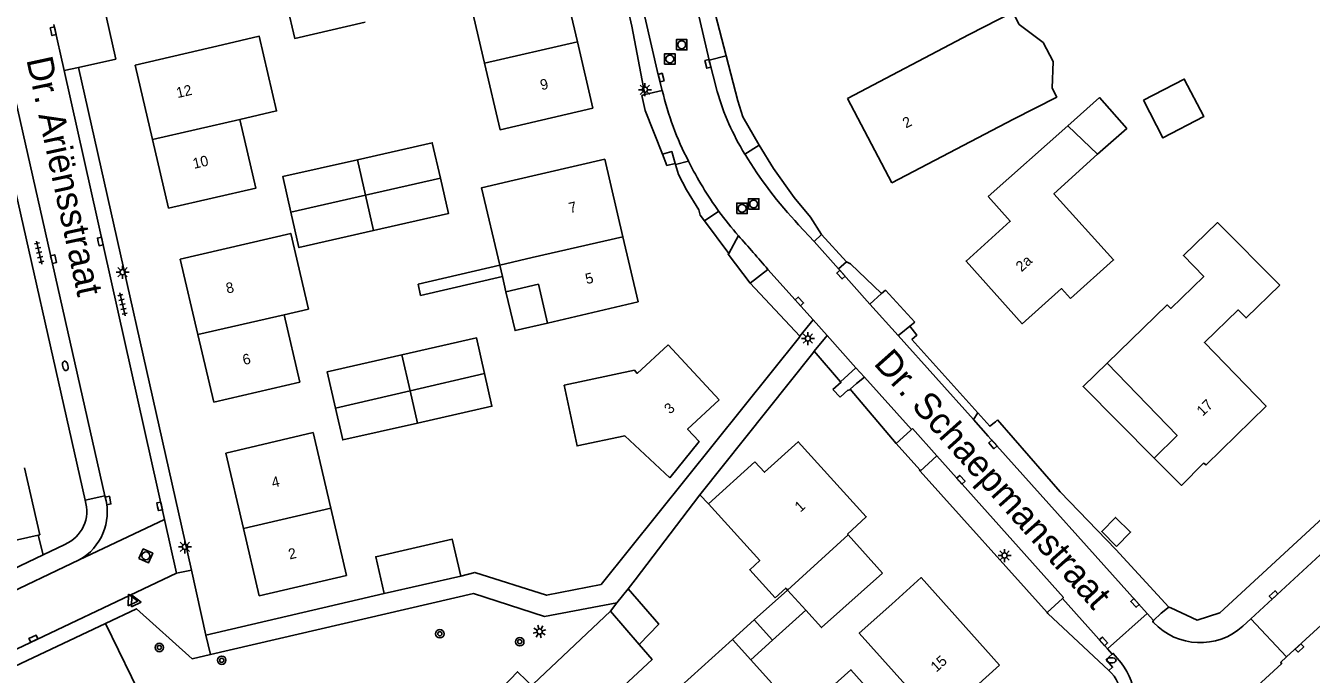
# Model space of a CAD drawing. Extents: x 136000 to 138005, y 398500 to 400500.
# Drawn here: x 137573.7 to 137696.2, y 399333.7 to 399395.5 of the extents above; entities that cross this region are included whole.
import ezdxf

# ---------------------------------------------------------------- set-up
doc = ezdxf.new("R2010")
doc.units = 0
for name, color, linetype in [('gg-afsc-erfafscheiding', 7, 'Continuous'), ('gg-afsc-muur', 7, 'Continuous'), ('gg-anno-huisnummerreeks BGT', 7, 'Continuous'), ('gg-anno-openbare ruimte label', 7, 'Continuous'), ('gg-bbg-bijgebouw', 7, 'Continuous'), ('gg-bbg-gedigitaliseerde bebouwing', 7, 'Continuous'), ('gg-bbg-gedigitaliseerde bijgebouw', 7, 'Continuous'), ('gg-bbg-hoofdgebouw', 7, 'Continuous'), ('gg-bbg-luifel en loopbrug', 7, 'Continuous'), ('gg-bbg-tussenscheiding', 7, 'Continuous'), ('gg-knt-verharding', 7, 'Continuous'), ('gg-knt-verharding nz', 7, 'Continuous'), ('gt-grn-groengrens', 7, 'Continuous'), ('gt-grn-vlakafsluiter', 7, 'Continuous'), ('gt-grn-weggrens', 7, 'Continuous'), ('gt-symb-boom', 7, 'Continuous'), ('gt-symb-brandkraan', 7, 'Continuous'), ('gt-symb-kolk', 7, 'Continuous'), ('gt-symb-lichtmast', 7, 'Continuous'), ('gt-symb-rioolschacht', 7, 'Continuous'), ('gt-symb-tegel verharding', 7, 'Continuous'), ('gt-symb-waterafsluiter', 7, 'Continuous')]:
    doc.layers.add(name, color=color, linetype=linetype)

# ---------------------------------------------------------------- blocks, each defined once
blk = doc.blocks.new('gt0-KOLK')
at = {"layer": 'gt-symb-kolk'}
blk.add_lwpolyline([(0, 0), (0.37, 0), (0.37, 0.4), (-0.38, 0.4), (-0.38, 0), (0, 0)], dxfattribs=at)
blk = doc.blocks.new('gt0-LMAST')
at = {"layer": 'gt-symb-lichtmast'}
for p, q in [((-0.18, 0.17), (-0.45, 0.44)), ((-0.01, 0.25), (-0.01, 0.62)), ((0.17, 0.17), (0.44, 0.44)), ((-0.26, 0), (-0.63, 0)), ((-0.18, -0.18), (-0.45, -0.45)), ((-0.01, -0.25), (-0.01, -0.63)), ((0.44, -0.45), (0.17, -0.18)), ((0.24, 0), (0.62, 0))]:
    blk.add_line(p, q, dxfattribs=at)
blk.add_circle((-0.01, 0), 0.25, dxfattribs=at)
blk = doc.blocks.new('gt0-RS')
at = {"layer": 'gt-symb-rioolschacht'}
blk.add_lwpolyline([(-0.5, -0.5), (0.5, -0.5), (0.5, 0.5), (-0.5, 0.5)], close=True, dxfattribs=at)
blk.add_circle((0, 0), 0.375, dxfattribs=at)
blk = doc.blocks.new('gt0-BR')
at = {"layer": 'gt-symb-brandkraan'}
for centre, radius, start, end in [((-0.24, 0), 0.206, 107.5669, 252.4331), ((0.6, -2.66), 3, 106.892, 107.5669), ((0, -0.69), 0.938, 73.108, 106.892), ((-0.6, -2.66), 3, 72.4331, 73.108), ((0.24, 0), 0.206, 287.567, 72.4331), ((0.6, 2.66), 3, 252.4331, 253.108), ((0, 0.69), 0.938, 253.108, 286.8921), ((-0.6, 2.66), 3, 286.8921, 287.567)]:
    blk.add_arc(centre, radius, start, end, dxfattribs=at)
blk = doc.blocks.new('gt0-BOOM')
at = {"layer": 'gt-symb-boom'}
for radius in [0.4, 0.2]:
    blk.add_circle((0, 0), radius, dxfattribs=at)
blk = doc.blocks.new('gt0-WAFSL')
at = {"layer": 'gt-symb-waterafsluiter'}
for p, q in [((-0.5, -0.33), (0, 0.67)), ((0, 0.67), (0.5, -0.33)), ((0.5, -0.33), (-0.5, -0.33))]:
    blk.add_line(p, q, dxfattribs=at)
blk = doc.blocks.new('gt0-TEG1')
at = {"layer": 'gt-symb-tegel verharding'}
for p, q in [((-1.12, 0), (1.12, 0)), ((-0.9, -0.25), (-0.9, 0.25)), ((-0.45, -0.25), (-0.45, 0.25)), ((0, -0.25), (0, 0.25)), ((0.45, -0.25), (0.45, 0.25)), ((0.9, -0.25), (0.9, 0.25))]:
    blk.add_line(p, q, dxfattribs=at)

msp = doc.modelspace()

# ---------------------------------------------------------------- linework, layer by layer
at = {"layer": 'gg-afsc-erfafscheiding'}
for p, q in [((137658.88, 399353.11), (137658.81, 399353.19)), ((137670.99, 399339.62), (137658.88, 399353.11)), ((137574.85, 399347.01), (137575.33, 399345.14)), ((137670.99, 399339.62), (137671.07, 399339.53)), ((137588.71, 399323.36), (137581.25, 399338.59))]:
    msp.add_line(p, q, dxfattribs=at)
msp.add_lwpolyline([(137677.55, 399345.64), (137672.24, 399351.13), (137666.27, 399357.99)], dxfattribs=at)
at = {"layer": 'gg-afsc-muur'}
for p, q in [((137631.72, 399342.75), (137637.91, 399350.85)), ((137637.91, 399350.85), (137638.72, 399349.98)), ((137631.72, 399342.75), (137631.07, 399341.9))]:
    msp.add_line(p, q, dxfattribs=at)
at = {"layer": 'gg-bbg-bijgebouw'}
for p, q in [((137655.3, 399343.39), (137652.04, 399347.04)), ((137607.82, 399341.43), (137615.12, 399343.11)), ((137631.07, 399341.9), (137630, 399340.55)), ((137630, 399340.55), (137629.37, 399339.76))]:
    msp.add_line(p, q, dxfattribs=at)
msp.add_lwpolyline([(137615.12, 399343.11), (137614.31, 399346.61), (137607.01, 399344.94), (137607.82, 399341.43)], dxfattribs=at)
at = {"layer": 'gg-bbg-gedigitaliseerde bebouwing'}
for p, q in [((137651.96, 399388.61), (137663.57, 399394.71)), ((137584.09, 399391.77), (137592.41, 399393.72)), ((137667.8, 399386.65), (137656.18, 399380.56)), ((137665.37, 399379.28), (137672.96, 399386.01)), ((137672.96, 399386.01), (137675.8, 399383.3)), ((137628.83, 399382.84), (137620.2, 399380.82)), ((137619.08, 399371.66), (137618.83, 399372.73)), ((137619.42, 399370.2), (137619.08, 399371.66)), ((137622.51, 399370.92), (137619.42, 399370.2)), ((137622.51, 399370.92), (137623.38, 399367.21)), ((137623.38, 399367.21), (137632.01, 399369.23)), ((137643.15, 399354), (137638.72, 399349.98)), ((137604.23, 399343.16), (137602.73, 399349.57)), ((137646.15, 399341.9), (137646.26, 399341.77))]:
    msp.add_line(p, q, dxfattribs=at)
for points in [[(137624.53, 399401.28), (137615.68, 399399.21), (137617.37, 399391.97)], [(137663.57, 399394.71), (137667.73, 399396.84), (137668.34, 399395.66), (137670.6, 399393.96), (137671.56, 399392.14), (137671.46, 399389.6), (137671.9, 399388.75), (137667.8, 399386.65)], [(137594.07, 399386.61), (137597.57, 399387.43), (137595.91, 399394.54), (137592.41, 399393.72)], [(137617.37, 399391.97), (137618.86, 399385.63), (137627.71, 399387.7)], [(137594.07, 399386.61), (137595.6, 399380.08), (137587.27, 399378.15)], [(137673.22, 399369.54), (137677.32, 399373.23), (137671.63, 399379.54), (137675.8, 399383.3)], [(137618.83, 399372.73), (137617.1, 399380.1), (137620.2, 399380.82)], [(137676.72, 399363.4), (137682.44, 399368.94), (137682.77, 399368.6), (137685.91, 399371.64), (137683.97, 399373.64), (137687.23, 399376.79), (137693.18, 399370.82)], [(137588.39, 399373.29), (137598.91, 399375.75), (137600.59, 399368.54), (137598.28, 399368)], [(137598.28, 399368), (137599.77, 399361.59), (137591.57, 399359.67)], [(137624.97, 399361.3), (137626.2, 399355.5), (137630.74, 399356.46), (137635.03, 399352.48)], [(137602.73, 399349.57), (137601.04, 399356.77), (137592.72, 399354.81)], [(137638.72, 399349.98), (137643.6, 399344.58), (137642.65, 399343.71), (137645.07, 399341.04)], [(137645.07, 399341.04), (137646.09, 399341.96), (137646.15, 399341.9)]]:
    msp.add_lwpolyline(points, dxfattribs=at)
at = {"layer": 'gg-bbg-gedigitaliseerde bijgebouw'}
for p, q in [((137646.26, 399341.77), (137648, 399339.85)), ((137641.01, 399337.05), (137643.08, 399338.92)), ((137643.08, 399338.92), (137644.82, 399337)), ((137644.82, 399337), (137642.74, 399335.13))]:
    msp.add_line(p, q, dxfattribs=at)
for points in [[(137598.57, 399397.43), (137599.29, 399394.33), (137606.02, 399395.88)], [(137680.17, 399388.44), (137682.03, 399384.86), (137685.92, 399386.88), (137684.06, 399390.46), (137680.17, 399388.44)], [(137613.17, 399381.02), (137612.4, 399384.4), (137605.27, 399382.78)], [(137605.27, 399382.78), (137598.15, 399381.17), (137598.92, 399377.78)], [(137606.81, 399376.02), (137613.93, 399377.64), (137613.17, 399381.02)], [(137598.92, 399377.78), (137599.69, 399374.4), (137606.81, 399376.02)], [(137617.38, 399362.42), (137616.62, 399365.79), (137609.5, 399364.18)], [(137609.5, 399364.18), (137602.39, 399362.57), (137603.18, 399359.09)], [(137610.98, 399357.68), (137618.09, 399359.29), (137617.38, 399362.42)], [(137603.18, 399359.09), (137603.87, 399356.07), (137610.98, 399357.68)], [(137677.61, 399345.93), (137678.95, 399347.29), (137677.52, 399348.69), (137676.19, 399347.34), (137677.61, 399345.93)], [(137648, 399339.85), (137649.49, 399338.2), (137655.3, 399343.39)], [(137632.1, 399336.6), (137633.98, 399338.53), (137631.07, 399341.9)], [(137622.35, 399332.44), (137622.02, 399332.8), (137629.37, 399339.76)], [(137641.01, 399337.05), (137636.1, 399332.61), (137639.81, 399328.51)], [(137632.1, 399336.6), (137633.34, 399335.15), (137626.11, 399328.41)], [(137642.52, 399330.96), (137644.72, 399332.94), (137642.74, 399335.13)], [(137652.47, 399330.36), (137650.49, 399332.56), (137652.29, 399334.18), (137654.71, 399331.48), (137652.92, 399329.87)]]:
    msp.add_lwpolyline(points, dxfattribs=at)
at = {"layer": 'gg-bbg-hoofdgebouw'}
for p, q in [((137624.53, 399401.28), (137626.23, 399394)), ((137626.23, 399394), (137627.71, 399387.7)), ((137585.74, 399384.7), (137584.09, 399391.77)), ((137656.18, 399380.56), (137651.96, 399388.61)), ((137587.27, 399378.15), (137585.74, 399384.7)), ((137628.83, 399382.84), (137630.56, 399375.44)), ((137630.56, 399375.44), (137632.01, 399369.23)), ((137590.07, 399366.11), (137588.39, 399373.29)), ((137591.57, 399359.67), (137590.07, 399366.11)), ((137639.73, 399359.89), (137634.88, 399365.13)), ((137594.4, 399347.64), (137592.72, 399354.81)), ((137573.55, 399353.41), (137574.99, 399347.04)), ((137562.94, 399344.28), (137574.85, 399347.01)), ((137574.85, 399347.01), (137574.99, 399347.04)), ((137595.91, 399341.23), (137594.4, 399347.64)), ((137604.23, 399343.16), (137595.91, 399341.23))]:
    msp.add_line(p, q, dxfattribs=at)
for points in [[(137673.22, 399369.54), (137672.35, 399370.5), (137668.62, 399367.15), (137663.26, 399373.11), (137667.48, 399376.91), (137665.37, 399379.28)], [(137693.18, 399370.82), (137689.95, 399367.7), (137689.2, 399368.47), (137685.98, 399365.35), (137691.85, 399359.28), (137686.13, 399353.7), (137685.88, 399353.86), (137683.78, 399351.74), (137681.19, 399354.34)], [(137624.97, 399361.3), (137631.66, 399362.71), (137631.93, 399362.42), (137634.88, 399365.13)], [(137681.19, 399354.34), (137683.38, 399356.51), (137676.72, 399363.4)], [(137639.73, 399359.89), (137636.73, 399357.11), (137637.82, 399355.93), (137635.03, 399352.48)], [(137652.04, 399347.04), (137651.98, 399347.1), (137653.75, 399348.75), (137647.28, 399355.91), (137644.06, 399353), (137643.15, 399354)], [(137666.44, 399334.61), (137658.99, 399342.96), (137656.18, 399340.42)], [(137666.44, 399334.61), (137660.59, 399329.31), (137653.09, 399337.66), (137656.18, 399340.42)]]:
    msp.add_lwpolyline(points, dxfattribs=at)
at = {"layer": 'gg-bbg-luifel en loopbrug'}
for p, q in [((137618.83, 399372.73), (137611.04, 399370.91)), ((137611.29, 399369.84), (137619.08, 399371.66)), ((137611.04, 399370.91), (137611.29, 399369.84)), ((137643.08, 399338.92), (137646.26, 399341.77)), ((137644.82, 399337), (137648, 399339.85))]:
    msp.add_line(p, q, dxfattribs=at)
for points in [[(137672.96, 399386.01), (137675.98, 399388.69), (137678.58, 399385.76), (137675.8, 399383.3)], [(137619.42, 399370.2), (137620.29, 399366.49), (137623.38, 399367.21)], [(137676.72, 399363.4), (137674.42, 399361.17), (137681.19, 399354.34)]]:
    msp.add_lwpolyline(points, dxfattribs=at)
at = {"layer": 'gg-bbg-tussenscheiding'}
for p, q in [((137617.37, 399391.97), (137626.23, 399394)), ((137585.74, 399384.7), (137594.07, 399386.61)), ((137605.27, 399382.78), (137606.04, 399379.4)), ((137613.17, 399381.02), (137606.04, 399379.4)), ((137598.92, 399377.78), (137606.04, 399379.4)), ((137606.04, 399379.4), (137606.81, 399376.02)), ((137621.92, 399373.45), (137630.56, 399375.44)), ((137621.92, 399373.45), (137618.83, 399372.73)), ((137590.07, 399366.11), (137598.28, 399368)), ((137610.28, 399360.76), (137609.5, 399364.18)), ((137617.38, 399362.42), (137610.28, 399360.76)), ((137610.28, 399360.76), (137603.18, 399359.09)), ((137610.98, 399357.68), (137610.28, 399360.76)), ((137594.4, 399347.64), (137602.73, 399349.57)), ((137646.26, 399341.77), (137652.04, 399347.04)), ((137629.37, 399339.76), (137632.1, 399336.6)), ((137642.74, 399335.13), (137641.01, 399337.05))]:
    msp.add_line(p, q, dxfattribs=at)
at = {"layer": 'gg-knt-verharding'}
for p, q in [((137637.4, 399398.28), (137638.77, 399392.26)), ((137577.31, 399391.27), (137576.34, 399395.66)), ((137569.75, 399392.75), (137579.32, 399350.34)), ((137571.74, 399392.7), (137581.2, 399350.76)), ((137638.77, 399392.26), (137640.4, 399392.68)), ((137586.89, 399348.5), (137577.31, 399391.27)), ((137589.44, 399343.68), (137578.69, 399391.57)), ((137632.64, 399388.98), (137632.36, 399388.91)), ((137634.31, 399389.38), (137632.64, 399388.98)), ((137643.56, 399384.17), (137642.18, 399383.32)), ((137635.54, 399382.42), (137634.76, 399382.24)), ((137635.58, 399382.33), (137635.54, 399382.42)), ((137636.82, 399382.64), (137635.58, 399382.33)), ((137647.3, 399376.58), (137648.78, 399374.99)), ((137641.58, 399375.54), (137640.65, 399373.85)), ((137648.78, 399374.99), (137649.49, 399375.66)), ((137649.49, 399375.66), (137651.86, 399373.05)), ((137644.38, 399372.33), (137642.7, 399371.02)), ((137648.69, 399367.51), (137644.38, 399372.33)), ((137651.86, 399373.05), (137651.12, 399372.38)), ((137654.11, 399369.02), (137651.12, 399372.38)), ((137654.11, 399369.02), (137655.21, 399370.02)), ((137655.21, 399370.02), (137655.58, 399370.36)), ((137648.69, 399367.51), (137647.44, 399365.96)), ((137657.9, 399366.92), (137658.38, 399367.31)), ((137647.38, 399365.88), (137647.44, 399365.96)), ((137650.02, 399366.03), (137648.79, 399364.52)), ((137652.77, 399362.95), (137650.02, 399366.03)), ((137663.97, 399358.02), (137656.81, 399366.02)), ((137648.65, 399364.34), (137637.91, 399350.85)), ((137648.65, 399364.34), (137648.79, 399364.52)), ((137652.77, 399362.95), (137651.31, 399361.62)), ((137658.05, 399357.07), (137653.59, 399362.06)), ((137658.05, 399357.07), (137658.15, 399357.16)), ((137581.2, 399350.76), (137581.25, 399350.55)), ((137693.8, 399335.4), (137709.13, 399349.51)), ((137588.04, 399343.37), (137586.89, 399348.5)), ((137577.39, 399346.12), (137575.33, 399345.14)), ((137570.49, 399340.73), (137578.76, 399344.65)), ((137532.61, 399317.16), (137588.04, 399343.37)), ((137590.83, 399337.48), (137589.44, 399343.68)), ((137607.82, 399341.43), (137590.83, 399337.48)), ((137623.09, 399339.24), (137630, 399340.55)), ((137672.45, 399340.96), (137670.99, 399339.62)), ((137676.73, 399336.16), (137672.45, 399340.96)), ((137676.73, 399336.16), (137680.52, 399339.54)), ((137681.14, 399338.86), (137680.52, 399339.54)), ((137469.66, 399286.02), (137581.25, 399338.59)), ((137690.41, 399339.03), (137689.64, 399338.33)), ((137690.41, 399339.03), (137693.8, 399335.4)), ((137677.18, 399335.65), (137676.73, 399336.16))]:
    msp.add_line(p, q, dxfattribs=at)
for points in [[(137567.79, 399455.14), (137570.01, 399446.2), (137568.61, 399445.79), (137570.1, 399439.66), (137571.55, 399440), (137582.24, 399392.37), (137578.69, 399391.57)], [(137782.87, 399427.34), (137755.78, 399402.68), (137702.2, 399353.2), (137687.45, 399339.6), (137685.28, 399338.91), (137682.79, 399340.07), (137682.59, 399340.15)], [(137783.15, 399424.55), (137757.72, 399401.11), (137720.97, 399367.22), (137690.41, 399339.03)], [(137631.38, 399401.94), (137633.93, 399390.86), (137634.31, 399389.38)], [(137640.4, 399392.68), (137641.53, 399388.38), (137641.99, 399386.86), (137643.56, 399384.17)], [(137642.7, 399371.02), (137640.59, 399373.79), (137640.64, 399373.82), (137640.65, 399373.85)], [(137656.81, 399366.02), (137657.06, 399366.23), (137657.9, 399366.92)], [(137615.12, 399343.11), (137616.44, 399343.45), (137623.29, 399341.27), (137628.49, 399342.31), (137647.38, 399365.88)], [(137651.31, 399361.62), (137651.36, 399361.57), (137650.57, 399360.89)], [(137653.59, 399362.06), (137652.81, 399361.46), (137652.21, 399360.9)], [(137652.21, 399360.9), (137652.09, 399360.79), (137652.04, 399360.84), (137651.26, 399360.14)], [(137680.52, 399339.54), (137665.38, 399356.45), (137663.97, 399358.02)], [(137656.59, 399355.73), (137657.96, 399356.99), (137658.05, 399357.07)], [(137656.59, 399355.73), (137658.86, 399353.23), (137658.81, 399353.19)], [(137575.33, 399345.14), (137570.11, 399342.65), (137567.19, 399343.62), (137557.93, 399339.24)], [(137623.09, 399339.24), (137616.34, 399341.43), (137591.26, 399335.62)], [(137591.26, 399335.62), (137589.53, 399335.22), (137584.22, 399339.99), (137581.25, 399338.59)], [(137681.14, 399338.86), (137681.86, 399339.56), (137682.45, 399340.05), (137682.59, 399340.15)], [(137681.13, 399338.69), (137681.05, 399338.77), (137681.14, 399338.86)], [(137676.86, 399334.1), (137677.23, 399334.41), (137676.62, 399335.16), (137677.18, 399335.65)], [(137678.04, 399334.84), (137677.29, 399335.74), (137677.18, 399335.65)], [(137693.8, 399335.4), (137693.24, 399334.88), (137693.34, 399334.78), (137686.37, 399328.36)]]:
    msp.add_lwpolyline(points, dxfattribs=at)
for centre, radius, start, end in [((137665.56, 399396.78), 32.03, 206.2092, 216.2143), ((137676.15, 399403.85), 39.69, 211.145, 223.3906), ((137665.63, 399396.88), 32.15, 216.2812, 221.5912), ((137576.05, 399349.28), 3.43, 292.9272, 17.909), ((137576.22, 399349.2), 5.21, 299.1425, 15.0566), ((137685.57, 399342.84), 6.08, 223.0925, 312.0208), ((137673.59, 399331.28), 5.7, 320.0542, 38.6606), ((137674.51, 399331.45), 3.55, 313.3771, 48.4629)]:
    msp.add_arc(centre, radius, start, end, dxfattribs=at)
at = {"layer": 'gg-knt-verharding nz'}
for p, q in [((137638.77, 399392.26), (137639.55, 399389.27)), ((137651.12, 399372.38), (137648.78, 399374.99)), ((137656.81, 399366.02), (137654.11, 399369.02)), ((137648.69, 399367.51), (137650.02, 399366.03)), ((137653.59, 399362.06), (137652.77, 399362.95)), ((137660.48, 399354.55), (137658.15, 399357.16)), ((137658.88, 399353.11), (137660.48, 399354.55))]:
    msp.add_line(p, q, dxfattribs=at)
for points in [[(137635.54, 399382.42), (137635.22, 399383.55), (137634.34, 399383.3)], [(137672.45, 399340.96), (137672.55, 399341.05), (137660.48, 399354.55)]]:
    msp.add_lwpolyline(points, dxfattribs=at)
for centre, radius, start, end in [((137662.82, 399396.12), 29.29, 193.2975, 207.4101), ((137663.6, 399396.33), 25.07, 196.355, 211.2659), ((137092.63, 398893.41), 730.61, 40.95819, 41.29216)]:
    msp.add_arc(centre, radius, start, end, dxfattribs=at)
at = {"layer": 'gt-grn-groengrens'}
for p, q in [((137638.85, 399398.64), (137640.4, 399392.68)), ((137639.71, 399377.86), (137638.34, 399376.95)), ((137638.34, 399376.95), (137640.65, 399373.85)), ((137642.7, 399371.02), (137647.44, 399365.96)), ((137651.31, 399361.62), (137648.79, 399364.52)), ((137656.59, 399355.73), (137652.21, 399360.9)), ((137663.97, 399358.02), (137664.38, 399358.67)), ((137677.55, 399345.64), (137682.59, 399340.15)), ((137676.86, 399334.1), (137671.07, 399339.53))]:
    msp.add_line(p, q, dxfattribs=at)
for points in [[(137630.03, 399401.63), (137631.41, 399395.49), (137632.64, 399388.98)], [(137643.56, 399384.17), (137644.93, 399381.94), (137646.9, 399379.18), (137648.44, 399377.31), (137649.49, 399375.66)], [(137635.58, 399382.33), (137635.87, 399381.38), (137636.64, 399379.91), (137637.8, 399378), (137637.94, 399377.48), (137638.34, 399376.95)], [(137651.86, 399373.05), (137652.26, 399372.86), (137655.21, 399370.02)], [(137664.38, 399358.67), (137658.11, 399365.63), (137658.57, 399366.05), (137657.9, 399366.92)], [(137664.38, 399358.67), (137665.54, 399357.38), (137666.06, 399357.81), (137666.27, 399357.99)], [(137622.24, 399332.32), (137620.51, 399333.98), (137597.66, 399310.06), (137590.69, 399324.32), (137588.71, 399323.36)]]:
    msp.add_lwpolyline(points, dxfattribs=at)
at = {"layer": 'gt-grn-vlakafsluiter'}
for p, q in [((137634.34, 399383.3), (137634.76, 399382.24)), ((137655.58, 399370.36), (137658.38, 399367.31)), ((137651.26, 399360.14), (137650.57, 399360.89))]:
    msp.add_line(p, q, dxfattribs=at)
msp.add_lwpolyline([(137634.34, 399383.3), (137632.69, 399387.46), (137632.36, 399388.91)], dxfattribs=at)
at = {"layer": 'gt-grn-weggrens'}
for p, q in [((137578.69, 399391.57), (137577.31, 399391.27)), ((137581.2, 399350.76), (137579.32, 399350.34)), ((137586.89, 399348.5), (137578.76, 399344.65)), ((137589.44, 399343.68), (137588.04, 399343.37)), ((137591.26, 399335.62), (137590.83, 399337.48))]:
    msp.add_line(p, q, dxfattribs=at)

# ---------------------------------------------------------------- block references
at = {"layer": 'gt-symb-boom'}
for p, rotation in [((137613.12, 399337.61), -75.28268885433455), ((137620.74, 399336.85), -75.28268885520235)]:
    msp.add_blockref('gt0-BOOM', p, dxfattribs=dict(at, rotation=rotation))
for p in [(137586.39, 399336.3), (137592.34, 399335.08)]:
    msp.add_blockref('gt0-BOOM', p, dxfattribs=at)
at = {"layer": 'gt-symb-brandkraan', "rotation": 102.47907180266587}
msp.add_blockref('gt0-BR', (137577.43, 399363.13), dxfattribs=at)
at = {"layer": 'gt-symb-brandkraan'}
msp.add_blockref('gt0-BR', (137677.11, 399335.08), dxfattribs=at)
at = {"layer": 'gt-symb-kolk'}
for p, rotation in [((137576.08, 399394.97), -77.52092819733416), ((137638.85, 399391.96), 103.51362555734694), ((137634.01, 399390.54), -75.33159878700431), ((137580.57, 399374.94), -77.75714042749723), ((137576.12, 399373.26), -76.9924952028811), ((137651.49, 399371.96), 131.77427375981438), ((137647.23, 399369.14), -48.27732458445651), ((137665.97, 399355.79), 131.860051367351), ((137662.62, 399352.15), -48.19154193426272), ((137581.31, 399350.26), -78.57767893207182), ((137586.22, 399349.7), -77.58922528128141), ((137692.71, 399341.16), 42.67700554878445), ((137679.51, 399340.68), 131.860051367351), ((137574.48, 399336.96), 25.283480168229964), ((137676.21, 399336.74), -48.29408793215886), ((137694.9, 399336.4), -137.19163321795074)]:
    msp.add_blockref('gt0-KOLK', p, dxfattribs=dict(at, rotation=rotation))
at = {"layer": 'gt-symb-lichtmast'}
for p in [(137632.67, 399389.45), (137582.9, 399372.06), (137648.2, 399365.74), (137588.84, 399345.89), (137666.94, 399345.06)]:
    msp.add_blockref('gt0-LMAST', p, dxfattribs=at)
at = {"layer": 'gt-symb-lichtmast', "rotation": -75.28268885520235}
msp.add_blockref('gt0-LMAST', (137622.63, 399337.81), dxfattribs=at)
at = {"layer": 'gt-symb-rioolschacht'}
for p in [(137636.17, 399393.73), (137635.04, 399392.37), (137641.92, 399378.14), (137643.02, 399378.56)]:
    msp.add_blockref('gt0-RS', p, dxfattribs=at)
at = {"layer": 'gt-symb-rioolschacht', "rotation": -24.003190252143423}
msp.add_blockref('gt0-RS', (137585.11, 399345.03), dxfattribs=at)
at = {"layer": 'gt-symb-tegel verharding', "rotation": -77.3531465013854}
for p in [(137574.94, 399373.93), (137582.88, 399368.99)]:
    msp.add_blockref('gt0-TEG1', p, dxfattribs=at)
at = {"layer": 'gt-symb-waterafsluiter'}
for p, rotation in [((137583.74, 399340.79), 25.283480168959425), ((137584.06, 399340.69), 25.283480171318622)]:
    msp.add_blockref('gt0-WAFSL', p, dxfattribs=dict(at, rotation=rotation))

# ---------------------------------------------------------------- texts
at = {"layer": 'gg-anno-huisnummerreeks BGT'}
for s, rotation, p in [('12', 13.1, (137588.13, 399388.64)), ('9', 13.2, (137622.81, 399389.39)), ('2', 27.6, (137657.54, 399385.74)), ('10', 13.1, (137589.7, 399381.9)), ('7', 13.2, (137625.53, 399377.67)), ('2a', 42, (137668.55, 399372.04)), ('8', 13.1, (137592.86, 399370.01)), ('5', 13.1, (137627.11, 399370.91)), ('6', 13.1, (137594.45, 399363.2)), ('3', 42.8, (137635.06, 399358.48)), ('17', 44.3, (137685.82, 399358.28)), ('4', 13.2, (137597.21, 399351.51)), ('1', 42.1, (137647.48, 399349.14)), ('2', 13.2, (137598.81, 399344.68)), ('15', 42.2, (137660.44, 399333.9))]:
    msp.add_text(s, height=1, rotation=rotation, dxfattribs=at).set_placement(p)
at = {"layer": 'gg-anno-openbare ruimte label'}
for s, rotation, p in [('Dr. Ariënsstraat', 282.2, (137573.71, 399392.32)), ('Dr. Schaepmanstraat', 311.8, (137654.38, 399363.32))]:
    msp.add_text(s, height=2.5, rotation=rotation, dxfattribs=at).set_placement(p)

doc.saveas('drawing.dxf')
